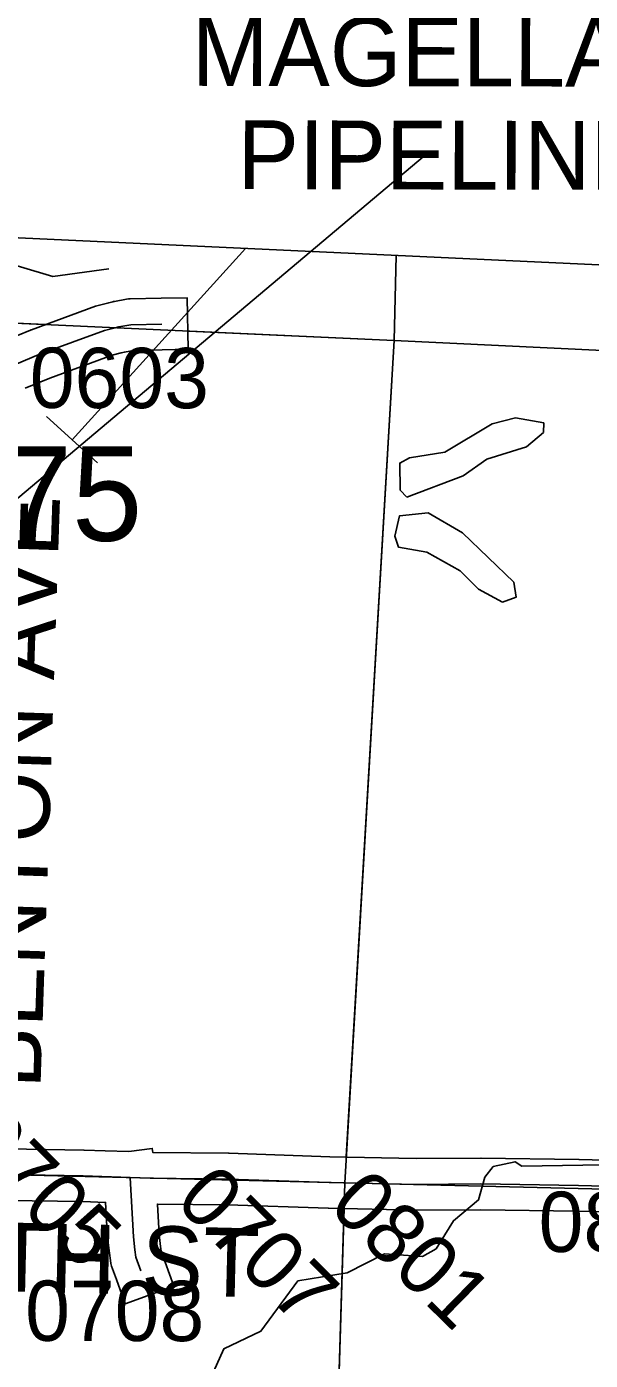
# Model space of a CAD drawing. Extents: x -157.2 to -99.3, y 12.2 to 46.2.
# Drawn here: x -143.805 to -143.15, y 39.918 to 41.468 of the extents above; entities that cross this region are included whole.
import ezdxf

# ---------------------------------------------------------------- set-up
doc = ezdxf.new("R2010")
doc.units = 0
for name, color, linetype in [('tdCoClipBndry', 7, 'Continuous'), ('tdCoCoBndry', 7, 'Continuous'), ('tdCoCoBndryPart', 7, 'Continuous'), ('tdCoHydroRiver', 7, 'Continuous'), ('tdCoPipe', 7, 'Continuous'), ('tdCoPipeTxt', 7, 'Continuous'), ('tdCoSecRdNmbr', 7, 'Continuous'), ('tdCoSecRdTxt', 7, 'Continuous'), ('tdCoSecRteBand', 7, 'Continuous'), ('tdCoSecRteCL', 7, 'Continuous'), ('tdCoSectLine', 7, 'Continuous'), ('tdCoSectLinePart', 7, 'Continuous'), ('tdCoStrucPriMaintName', 7, 'Continuous'), ('tdCoSurfAsphalt', 7, 'Continuous'), ('tdCoSurfConc', 7, 'Continuous'), ('tdCoSurfGravel', 7, 'Continuous'), ('tdCoTwpBndryShd', 7, 'Continuous')]:
    doc.layers.add(name, color=color, linetype=linetype)

msp = doc.modelspace()

# ---------------------------------------------------------------- linework, layer by layer
at = {"layer": 'tdCoClipBndry'}
msp.add_lwpolyline([(-150.407, 41.4676), (-149.3946, 41.4438), (-148.3968, 41.411), (-147.4001, 41.3615), (-145.4135, 41.2969), (-142.396, 41.1563), (-141.4008, 41.1294), (-139.4104, 41.0607), (-138.4128, 41.0377), (-137.3849, 40.9986), (-130.3617, 40.7621)], dxfattribs=at)
at = {"layer": 'tdCoCoBndry'}
msp.add_lwpolyline([(-152.9518, 41.3883), (-152.409, 41.3796), (-151.4143, 41.374), (-150.4076, 41.3676), (-149.397, 41.3439), (-148.4001, 41.3111), (-147.4042, 41.2616), (-146.4159, 41.2271), (-145.4182, 41.197), (-144.4306, 41.151), (-143.3778, 41.1032), (-142.3996, 41.0564), (-141.4043, 41.0295), (-140.4086, 40.9954), (-139.4133, 40.9608), (-138.4166, 40.9378), (-137.3885, 40.8986), (-136.3904, 40.8656), (-135.3934, 40.8324), (-134.3958, 40.7988)], dxfattribs=at)
at = {"layer": 'tdCoCoBndryPart'}
for points in [[(-144.3396, 41.1469), (-143.7833, 41.1216)], [(-143.6171, 41.1141), (-143.3778, 41.1032), (-142.3996, 41.0564), (-141.4341, 41.0303)]]:
    msp.add_lwpolyline(points, dxfattribs=at)
at = {"layer": 'tdCoHydroRiver'}
for points in [[(-144.302, 40.9865), (-144.2698, 41.0533), (-144.2297, 41.0709), (-144.1807, 41.0741), (-144.12, 41.0484), (-144.0986, 41.0272), (-144.0799, 41.0187), (-144.061, 41.0181), (-144.0382, 41.0394), (-143.9781, 41.1384), (-143.8901, 41.1718), (-143.8466, 41.1988), (-143.7747, 41.1775), (-143.7097, 41.1864)], [(-143.3633, 40.921), (-143.3709, 40.9291), (-143.3714, 40.9607), (-143.3602, 40.9667), (-143.3189, 40.9732), (-143.2642, 41.0061), (-143.2371, 41.0131), (-143.2041, 41.0073), (-143.2045, 40.9963), (-143.224, 40.9795), (-143.2703, 40.9653), (-143.2978, 40.9457), (-143.3633, 40.921)], [(-143.2521, 40.799), (-143.28, 40.8141), (-143.3014, 40.8354), (-143.3402, 40.8571), (-143.3731, 40.863), (-143.3774, 40.8757), (-143.3719, 40.8992), (-143.3386, 40.9028), (-143.2984, 40.8794), (-143.2387, 40.8222), (-143.2361, 40.8048), (-143.2521, 40.799)], [(-143.6338, 39.8081), (-143.6406, 39.8415), (-143.6399, 39.8619), (-143.611, 39.8768), (-143.5914, 39.8966), (-143.5761, 39.9309), (-143.5328, 39.9515), (-143.4898, 40.0101), (-143.4327, 40.0192), (-143.3893, 40.0415), (-143.3452, 40.0384), (-143.3291, 40.0474), (-143.3091, 40.0799), (-143.2799, 40.1041), (-143.2727, 40.1307), (-143.2628, 40.143), (-143.2374, 40.1485), (-143.2296, 40.1435), (-143.1349, 40.1451)]]:
    msp.add_lwpolyline(points, dxfattribs=at)
at = {"layer": 'tdCoPipe'}
msp.add_line((-143.7821, 41.0147), (-143.7227, 40.9608), dxfattribs=at)
msp.add_line((-143.7821, 41.0147), (-143.7227, 40.9608), dxfattribs=at)
for points in [[(-143.342, 41.3185), (-144.5228, 40.3246)], [(-143.5507, 41.2099), (-143.7524, 40.9878)], [(-143.5507, 41.2099), (-143.7524, 40.9878)]]:
    msp.add_lwpolyline(points, dxfattribs=at)
at = {"layer": 'tdCoSecRteBand'}
for points in [[(-143.8309, 41.1026), (-143.8006, 41.1152), (-143.8, 41.1154), (-143.7995, 41.1156), (-143.725, 41.143), (-143.7235, 41.1436), (-143.7219, 41.1439), (-143.7097, 41.147), (-143.7051, 41.1481), (-143.7042, 41.1484), (-143.7031, 41.1486), (-143.6893, 41.151), (-143.687, 41.1514), (-143.6847, 41.1515), (-143.6488, 41.1522), (-143.6188, 41.1529), (-143.6176, 41.0929), (-143.6476, 41.0923), (-143.6811, 41.0916), (-143.6916, 41.0897), (-143.6952, 41.0888), (-143.7058, 41.0861), (-143.7782, 41.0595), (-143.8069, 41.0476)], [(-143.8274, 40.1636), (-143.7389, 40.1621), (-143.7386, 40.1621), (-143.7383, 40.1621), (-143.7139, 40.1612), (-143.6865, 40.1603), (-143.6593, 40.1639), (-143.6586, 40.1594), (-143.5704, 40.1584), (-143.57, 40.1584), (-143.5697, 40.1584), (-143.4527, 40.1544), (-143.3525, 40.1522), (-143.2774, 40.1527), (-143.2771, 40.1527), (-143.2768, 40.1527), (-143.1633, 40.151), (-143.1632, 40.151), (-143.163, 40.151), (-143.0561, 40.1483)], [(-143.0576, 40.0883), (-143.1644, 40.091), (-143.2774, 40.0927), (-143.3525, 40.0922), (-143.3529, 40.0922), (-143.3533, 40.0922), (-143.4542, 40.0945), (-143.4544, 40.0945), (-143.4546, 40.0945), (-143.5714, 40.0984), (-143.6532, 40.0993), (-143.6513, 40.0639), (-143.6495, 40.0498), (-143.6489, 40.0445), (-143.6443, 40.0319), (-143.6342, 40.0037), (-143.6907, 39.9835), (-143.7008, 40.0117), (-143.7064, 40.0273), (-143.7075, 40.0304), (-143.7079, 40.0336), (-143.7091, 40.0421), (-143.7091, 40.0423), (-143.7091, 40.0424), (-143.711, 40.0577), (-143.7111, 40.0586), (-143.7111, 40.0597), (-143.7134, 40.1012), (-143.7401, 40.1021), (-143.8284, 40.1036)]]:
    msp.add_lwpolyline(points, dxfattribs=at)
at = {"layer": 'tdCoSecRteCL'}
for points in [[(-143.8194, 41.0749), (-143.7891, 41.0875), (-143.7146, 41.1148), (-143.7024, 41.1179), (-143.6979, 41.119), (-143.6841, 41.1215), (-143.6482, 41.1222)], [(-143.9447, 40.1361), (-143.8871, 40.1346), (-143.8279, 40.1336), (-143.7394, 40.1321), (-143.685, 40.1302)], [(-143.6726, 40.0218), (-143.6782, 40.0374), (-143.6793, 40.046), (-143.6812, 40.0613), (-143.6849, 40.1298), (-143.685, 40.1302)], [(-143.685, 40.1302), (-143.6617, 40.1294), (-143.5707, 40.1284), (-143.4535, 40.1245), (-143.3527, 40.1222), (-143.2772, 40.1227), (-143.1638, 40.121), (-143.0569, 40.1183), (-143.0079, 40.1171), (-142.8092, 40.1124), (-142.7221, 40.1094), (-142.5751, 40.105), (-142.4447, 40.1001), (-142.3177, 40.0966), (-142.2028, 40.0929), (-142.1554, 40.0914), (-141.9603, 40.0845), (-141.8178, 40.0806), (-141.6432, 40.0746), (-141.5909, 40.0729), (-141.5105, 40.0712), (-141.4447, 40.0687)]]:
    msp.add_lwpolyline(points, dxfattribs=at)
at = {"layer": 'tdCoSectLine'}
for points in [[(-143.3755, 41.2019), (-143.3778, 41.1032)], [(-144.4306, 41.151), (-143.3778, 41.1032)], [(-143.4354, 40.1241), (-143.3778, 41.1032)], [(-143.3778, 41.1032), (-142.3996, 41.0564)], [(-144.4531, 40.1488), (-143.4354, 40.1241)], [(-143.465, 39.1394), (-143.4354, 40.1241)], [(-143.4354, 40.1241), (-142.4455, 40.1001)]]:
    msp.add_lwpolyline(points, dxfattribs=at)
at = {"layer": 'tdCoSectLinePart'}
for points in [[(-143.3755, 41.2019), (-143.3778, 41.1032)], [(-144.3396, 41.1469), (-143.7833, 41.1216)], [(-143.6171, 41.1141), (-143.3778, 41.1032)], [(-143.4336, 40.1545), (-143.3778, 41.1032)], [(-143.3778, 41.1032), (-142.3996, 41.0564)], [(-143.4619, 39.2455), (-143.4363, 40.0946)]]:
    msp.add_lwpolyline(points, dxfattribs=at)
at = {"layer": 'tdCoSurfAsphalt'}
msp.add_line((-143.6849, 40.1298), (-143.685, 40.1302), dxfattribs=at)
msp.add_lwpolyline([(-144.4527, 40.1488), (-144.4397, 40.1479), (-144.346, 40.1452), (-144.3221, 40.1452), (-144.1855, 40.1415), (-144.1008, 40.1397), (-144.0082, 40.1378), (-143.9447, 40.1361), (-143.8871, 40.1346), (-143.8279, 40.1336), (-143.7394, 40.1321), (-143.685, 40.1302), (-143.6617, 40.1294), (-143.5707, 40.1284), (-143.4535, 40.1245), (-143.3527, 40.1222), (-143.2772, 40.1227), (-143.1638, 40.121), (-143.0569, 40.1183)], dxfattribs=at)
at = {"layer": 'tdCoSurfConc'}
msp.add_lwpolyline([(-143.6726, 40.0218), (-143.6782, 40.0374), (-143.6793, 40.046), (-143.6812, 40.0613), (-143.6849, 40.1298)], dxfattribs=at)
at = {"layer": 'tdCoSurfGravel'}
msp.add_lwpolyline([(-143.8194, 41.0749), (-143.7891, 41.0875), (-143.7146, 41.1148), (-143.7024, 41.1179), (-143.6979, 41.119), (-143.6841, 41.1215), (-143.6482, 41.1222)], dxfattribs=at)
at = {"layer": 'tdCoTwpBndryShd'}
msp.add_lwpolyline([(-150.4076, 41.3676), (-149.397, 41.3439), (-148.4001, 41.3111), (-147.4042, 41.2616), (-146.4159, 41.2271), (-145.4182, 41.197), (-144.4306, 41.151), (-143.3778, 41.1032), (-142.3996, 41.0564), (-141.4043, 41.0295), (-140.4086, 40.9954), (-139.4133, 40.9608), (-138.4166, 40.9378), (-137.3885, 40.8986), (-136.3904, 40.8656), (-135.3934, 40.8324), (-134.3958, 40.7988)], dxfattribs=at)

# ---------------------------------------------------------------- texts
at = {"layer": 'tdCoPipeTxt'}
for s, p in [('MAGELLAN', (-143.6133, 41.3992)), ('PIPELINE', (-143.5601, 41.2791))]:
    msp.add_text(s, height=0.08, rotation=359.8907, dxfattribs=at).set_placement(p)
at = {"layer": 'tdCoSecRdNmbr'}
for s, rotation, p in [('0603', 359.8901, (-143.8016, 41.0248)), ('0705', 315, (-143.8863, 40.167)), ('0707', 315, (-143.6345, 40.101)), ('0801', 315.6208, (-143.4563, 40.095)), ('0803', 359.8907, (-143.2101, 40.0437)), ('0708', 359.8902, (-143.807, 39.9404))]:
    msp.add_text(s, height=0.07, rotation=rotation, dxfattribs=at).set_placement(p)
at = {"layer": 'tdCoSecRdTxt'}
for s, rotation, p in [('BENTON AVE', 88.1011, (-143.7892, 40.2328)), ('110TH ST', 358.6258, (-144.0231, 40.0026))]:
    msp.add_text(s, height=0.08, rotation=rotation, dxfattribs=at).set_placement(p)
at = {"layer": 'tdCoStrucPriMaintName'}
msp.add_text('97003S075', height=0.11, dxfattribs=at).set_placement((-144.4233, 40.8703))

doc.saveas('drawing.dxf')
